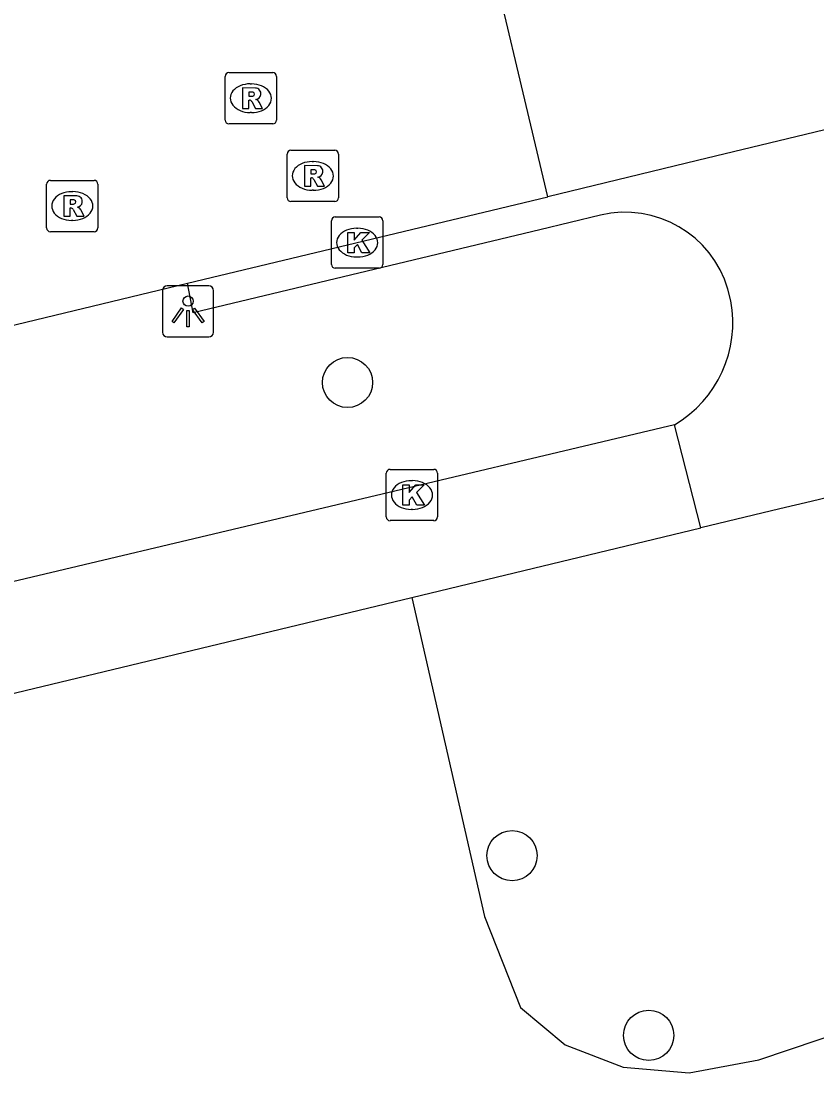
# Model space of a CAD drawing. Extents: x 158038 to 159242, y 380133 to 381214.
# Drawn here: x 158774.69 to 158790.19, y 380460.27 to 380480.77 of the extents above; entities that cross this region are included whole.
import ezdxf

# ---------------------------------------------------------------- set-up
doc = ezdxf.new("R2010")
doc.units = 0
for name, color, linetype in [('IMGEO_Boom', 7, 'Continuous'), ('IMGEO_Groenvoorziening', 7, 'Continuous'), ('IMGEO_Kolk', 7, 'Continuous'), ('IMGEO_Lichtpunt', 7, 'Continuous'), ('IMGEO_Rijbaan_lokaal_open', 7, 'Continuous'), ('IMGEO_Rioolput', 7, 'Continuous'), ('IMGEO_Voetpad_open', 7, 'Continuous')]:
    doc.layers.add(name, color=color, linetype=linetype)

msp = doc.modelspace()

# ---------------------------------------------------------------- linework, layer by layer
at = {"layer": 'IMGEO_Boom'}
for centre in [(158781.046, 380473.727), (158784.251, 380464.505), (158786.913, 380461.002)]:
    msp.add_circle(centre, 0.489, dxfattribs=at)
at = {"layer": 'IMGEO_Groenvoorziening'}
msp.add_lwpolyline([(158782.3, 380469.539), (158783.717, 380463.321), (158784.413, 380461.543), (158785.288, 380460.818), (158786.418, 380460.385), (158787.7, 380460.269), (158789.058, 380460.522), (158794.337, 380462.308)], dxfattribs=at)
at = {"layer": 'IMGEO_Kolk'}
for p, q in [((158780.733, 380476.027), (158780.733, 380476.879)), ((158780.808, 380476.953), (158781.66, 380476.953)), ((158781.734, 380476.879), (158781.734, 380476.027)), ((158781.221, 380476.733), (158781.246, 380476.733)), ((158781.244, 380476.173), (158781.219, 380476.173)), ((158781.66, 380475.953), (158780.808, 380475.953)), ((158781.8, 380471.108), (158781.8, 380471.96)), ((158781.875, 380472.034), (158782.727, 380472.034)), ((158782.801, 380471.96), (158782.801, 380471.108)), ((158782.288, 380471.814), (158782.313, 380471.814)), ((158782.311, 380471.254), (158782.286, 380471.254)), ((158782.727, 380471.034), (158781.875, 380471.034))]:
    msp.add_line(p, q, dxfattribs=at)
for points in [[(158780.733, 380476.027), (158780.733, 380476.879)], [(158780.808, 380476.953), (158781.66, 380476.953)], [(158781.734, 380476.879), (158781.734, 380476.027)], [(158781.054, 380476.653), (158781.177, 380476.653), (158781.177, 380476.502), (158781.307, 380476.653), (158781.471, 380476.653), (158781.325, 380476.502), (158781.478, 380476.253), (158781.326, 380476.253), (158781.241, 380476.417), (158781.177, 380476.35), (158781.177, 380476.253), (158781.054, 380476.253), (158781.054, 380476.653)], [(158781.66, 380475.953), (158780.808, 380475.953)], [(158781.8, 380471.108), (158781.8, 380471.96)], [(158781.875, 380472.034), (158782.727, 380472.034)], [(158782.801, 380471.96), (158782.801, 380471.108)], [(158782.121, 380471.734), (158782.244, 380471.734), (158782.244, 380471.583), (158782.374, 380471.734), (158782.538, 380471.734), (158782.392, 380471.583), (158782.545, 380471.334), (158782.393, 380471.334), (158782.308, 380471.498), (158782.244, 380471.431), (158782.244, 380471.334), (158782.121, 380471.334), (158782.121, 380471.734)], [(158782.727, 380471.034), (158781.875, 380471.034)]]:
    msp.add_lwpolyline(points, dxfattribs=at)
for centre, start, end in [((158780.81, 380476.877), 91.552, 178.448), ((158780.81, 380476.877), 91.552, 178.448), ((158781.658, 380476.877), 1.552, 88.448), ((158781.658, 380476.877), 1.552, 88.448), ((158780.81, 380476.029), 181.552, 268.448), ((158780.81, 380476.029), 181.552, 268.448), ((158781.658, 380476.029), 271.552, 358.448), ((158781.658, 380476.029), 271.552, 358.448), ((158781.877, 380471.958), 91.552, 178.448), ((158781.877, 380471.958), 91.552, 178.448), ((158782.725, 380471.958), 1.552, 88.448), ((158782.725, 380471.958), 1.552, 88.448), ((158781.877, 380471.11), 181.552, 268.448), ((158781.877, 380471.11), 181.552, 268.448), ((158782.725, 380471.11), 271.552, 358.448), ((158782.725, 380471.11), 271.552, 358.448)]:
    msp.add_arc(centre, 0.0765, start, end, dxfattribs=at)
for centre, major_axis, ratio, start_param, end_param in [((158781.22, 380476.453), (-0.387, 0.002), 0.722429, 4.712389, 7.853982), ((158781.245, 380476.453), (-0.39, 0.002), 0.717154, 1.570796, 4.712389), ((158782.287, 380471.534), (-0.387, 0.002), 0.722429, 4.712389, 7.853982), ((158782.312, 380471.534), (-0.39, 0.002), 0.717154, 1.570796, 4.712389)]:
    msp.add_ellipse(centre, major_axis=major_axis, ratio=ratio, start_param=start_param, end_param=end_param, dxfattribs=at)
at = {"layer": 'IMGEO_Lichtpunt'}
for p, q in [((158778.342, 380475.611), (158777.534, 380475.611)), ((158778.342, 380475.611), (158777.534, 380475.611)), ((158777.44, 380475.516), (158777.44, 380474.709)), ((158777.44, 380475.516), (158777.44, 380474.709)), ((158778.436, 380474.709), (158778.436, 380475.516)), ((158778.436, 380474.709), (158778.436, 380475.516)), ((158777.534, 380474.615), (158778.342, 380474.615)), ((158777.534, 380474.615), (158778.342, 380474.615))]:
    msp.add_line(p, q, dxfattribs=at)
for points in [[(158777.814, 380475.18), (158777.853, 380475.152), (158777.665, 380474.89), (158777.627, 380474.917), (158777.814, 380475.18)], [(158778.026, 380475.152), (158778.064, 380475.179), (158778.251, 380474.917), (158778.212, 380474.889), (158778.026, 380475.152)], [(158777.916, 380475.132), (158777.963, 380475.132), (158777.963, 380474.81), (158777.916, 380474.81), (158777.916, 380475.132)]]:
    msp.add_lwpolyline(points, dxfattribs=at)
msp.add_circle((158777.939, 380475.314), 0.0994, dxfattribs=at)
for centre, start, end in [((158777.534, 380475.516), 90, 180), ((158777.534, 380475.516), 90, 180), ((158778.342, 380475.516), 0, 90), ((158778.342, 380475.516), 0, 90), ((158777.534, 380474.709), 180, 270), ((158777.534, 380474.709), 180, 270), ((158778.342, 380474.709), 270, 0), ((158778.342, 380474.709), 270, 360)]:
    msp.add_arc(centre, 0.0946, start, end, dxfattribs=at)
at = {"layer": 'IMGEO_Rijbaan_lokaal_open'}
for points in [[(158784.95, 380477.349), (158783.564, 380483.19)], [(158797.005, 380480.255), (158787.866, 380478.052), (158784.95, 380477.349)], [(158777.928, 380475.662), (158784.95, 380477.349)], [(158772.376, 380474.328), (158777.928, 380475.662)]]:
    msp.add_lwpolyline(points, dxfattribs=at)
at = {"layer": 'IMGEO_Rioolput'}
for p, q in [((158778.662, 380478.842), (158778.662, 380479.694)), ((158778.737, 380479.768), (158779.589, 380479.768)), ((158779.663, 380479.694), (158779.663, 380478.842)), ((158779.15, 380479.548), (158779.175, 380479.548)), ((158779.173, 380478.988), (158779.148, 380478.988)), ((158779.589, 380478.768), (158778.737, 380478.768)), ((158779.944, 380478.254), (158780.796, 380478.254)), ((158779.869, 380477.328), (158779.869, 380478.18)), ((158780.87, 380478.18), (158780.87, 380477.328)), ((158780.357, 380478.034), (158780.382, 380478.034)), ((158775.258, 380477.667), (158776.11, 380477.667)), ((158775.183, 380476.741), (158775.183, 380477.593)), ((158775.671, 380477.447), (158775.696, 380477.447)), ((158776.184, 380477.593), (158776.184, 380476.741)), ((158780.38, 380477.474), (158780.355, 380477.474)), ((158780.796, 380477.254), (158779.944, 380477.254)), ((158775.694, 380476.887), (158775.669, 380476.887)), ((158776.11, 380476.667), (158775.258, 380476.667))]:
    msp.add_line(p, q, dxfattribs=at)
for points in [[(158778.662, 380478.842), (158778.662, 380479.694)], [(158778.737, 380479.768), (158779.589, 380479.768)], [(158779.663, 380479.694), (158779.663, 380478.842)], [(158779.251, 380479.466), (158778.999, 380479.468), (158778.999, 380479.068)], [(158779.177, 380479.387), (158779.123, 380479.387), (158779.123, 380479.306)], [(158779.123, 380479.306), (158779.175, 380479.306)], [(158778.999, 380479.068), (158779.123, 380479.068), (158779.123, 380479.23), (158779.134, 380479.23)], [(158779.181, 380479.201), (158779.252, 380479.068), (158779.392, 380479.068), (158779.327, 380479.194)], [(158779.589, 380478.768), (158778.737, 380478.768)], [(158779.944, 380478.254), (158780.796, 380478.254)], [(158779.869, 380477.328), (158779.869, 380478.18)], [(158780.87, 380478.18), (158780.87, 380477.328)], [(158780.458, 380477.952), (158780.206, 380477.954), (158780.206, 380477.554)], [(158780.384, 380477.873), (158780.33, 380477.873), (158780.33, 380477.792)], [(158775.258, 380477.667), (158776.11, 380477.667)], [(158780.206, 380477.554), (158780.33, 380477.554), (158780.33, 380477.716), (158780.341, 380477.716)], [(158780.33, 380477.792), (158780.382, 380477.792)], [(158780.388, 380477.687), (158780.459, 380477.554), (158780.599, 380477.554), (158780.534, 380477.68)], [(158775.183, 380476.741), (158775.183, 380477.593)], [(158776.184, 380477.593), (158776.184, 380476.741)], [(158775.772, 380477.365), (158775.52, 380477.367), (158775.52, 380476.967)], [(158775.698, 380477.286), (158775.644, 380477.286), (158775.644, 380477.205)], [(158780.796, 380477.254), (158779.944, 380477.254)], [(158775.52, 380476.967), (158775.644, 380476.967), (158775.644, 380477.129), (158775.655, 380477.129)], [(158775.644, 380477.205), (158775.696, 380477.205)], [(158775.702, 380477.1), (158775.773, 380476.967), (158775.913, 380476.967), (158775.848, 380477.093)], [(158776.11, 380476.667), (158775.258, 380476.667)]]:
    msp.add_lwpolyline(points, dxfattribs=at)
for centre, radius, start, end in [((158778.739, 380479.692), 0.0765, 91.552, 178.448), ((158778.739, 380479.692), 0.0765, 91.552, 178.448), ((158779.587, 380479.692), 0.0765, 1.552, 88.448), ((158779.587, 380479.692), 0.0765, 1.552, 88.448), ((158779.159, 380479.495), 0.19, 274.7715, 282.9687), ((158779.183, 380479.291), 0.0964, 77.0061, 93.1865), ((158779.197, 380479.348), 0.0378, 276.6634, 79.6772), ((158779.25, 380479.356), 0.109, 350.3612, 89.416), ((158779.248, 380479.356), 0.112, 277.5842, 350.9817), ((158779.133, 380479.177), 0.0533, 26.0293, 88.6989), ((158779.232, 380479.141), 0.108, 29.5134, 73.7905), ((158778.739, 380478.844), 0.0765, 181.552, 268.448), ((158778.739, 380478.844), 0.0765, 181.552, 268.448), ((158779.587, 380478.844), 0.0765, 271.552, 358.448), ((158779.587, 380478.844), 0.0765, 271.552, 358.448), ((158779.946, 380478.178), 0.0765, 91.552, 178.448), ((158779.946, 380478.178), 0.0765, 91.552, 178.448), ((158780.794, 380478.178), 0.0765, 1.552, 88.448), ((158780.794, 380478.178), 0.0765, 1.552, 88.448), ((158780.39, 380477.777), 0.0964, 77.0061, 93.1865), ((158780.404, 380477.834), 0.0378, 276.6634, 79.6772), ((158780.457, 380477.842), 0.109, 350.3612, 89.416), ((158775.26, 380477.591), 0.0765, 91.552, 178.448), ((158775.26, 380477.591), 0.0765, 91.552, 178.448), ((158776.108, 380477.591), 0.0765, 1.552, 88.448), ((158776.108, 380477.591), 0.0765, 1.552, 88.448), ((158780.34, 380477.663), 0.0533, 26.0293, 88.6989), ((158780.366, 380477.981), 0.19, 274.7715, 282.9687), ((158780.455, 380477.842), 0.112, 277.5842, 350.9817), ((158780.439, 380477.627), 0.108, 29.5134, 73.7905), ((158775.704, 380477.19), 0.0964, 77.0061, 93.1865), ((158775.718, 380477.247), 0.0378, 276.6634, 79.6772), ((158775.771, 380477.255), 0.109, 350.3612, 89.416), ((158775.769, 380477.255), 0.112, 277.5842, 350.9817), ((158779.946, 380477.33), 0.0765, 181.552, 268.448), ((158779.946, 380477.33), 0.0765, 181.552, 268.448), ((158780.794, 380477.33), 0.0765, 271.552, 358.448), ((158780.794, 380477.33), 0.0765, 271.552, 358.448), ((158775.654, 380477.076), 0.0533, 26.0293, 88.6989), ((158775.68, 380477.394), 0.19, 274.7715, 282.9687), ((158775.753, 380477.04), 0.108, 29.5134, 73.7905), ((158775.26, 380476.743), 0.0765, 181.552, 268.448), ((158775.26, 380476.743), 0.0765, 181.552, 268.448), ((158776.108, 380476.743), 0.0765, 271.552, 358.448), ((158776.108, 380476.743), 0.0765, 271.552, 358.448)]:
    msp.add_arc(centre, radius, start, end, dxfattribs=at)
for centre, major_axis, ratio, start_param, end_param in [((158779.149, 380479.268), (-0.387, 0.002), 0.722429, 4.712389, 7.853982), ((158779.174, 380479.268), (-0.39, 0.002), 0.717154, 1.570796, 4.712389), ((158780.356, 380477.754), (-0.387, 0.002), 0.722429, 4.712389, 7.853982), ((158780.381, 380477.754), (-0.39, 0.002), 0.717154, 1.570796, 4.712389), ((158775.67, 380477.167), (-0.387, 0.002), 0.722429, 4.712389, 7.853982), ((158775.695, 380477.167), (-0.39, 0.002), 0.717154, 1.570796, 4.712389)]:
    msp.add_ellipse(centre, major_axis=major_axis, ratio=ratio, start_param=start_param, end_param=end_param, dxfattribs=at)
at = {"layer": 'IMGEO_Voetpad_open'}
for points in [[(158785.971, 380476.989), (158784.795, 380476.703), (158778.042, 380475.087), (158777.928, 380475.662)], [(158788.511, 380475.319), (158788.457, 380475.547)], [(158787.413, 380472.903), (158773.5, 380469.6)], [(158787.928, 380470.892), (158787.413, 380472.903)], [(158792.216, 380471.923), (158790.078, 380471.409), (158789.467, 380471.262), (158787.928, 380470.892)], [(158782.3, 380469.539), (158787.928, 380470.892)], [(158772.046, 380467.073), (158772.195, 380467.109), (158782.3, 380469.539)]]:
    msp.add_lwpolyline(points, dxfattribs=at)
for centre, radius, start, end in [((158786.452, 380474.955), 2.09, 16.4606, 103.3078), ((158786.248, 380474.89), 2.303, 300.3789, 10.7403)]:
    msp.add_arc(centre, radius, start, end, dxfattribs=at)

doc.saveas('drawing.dxf')
